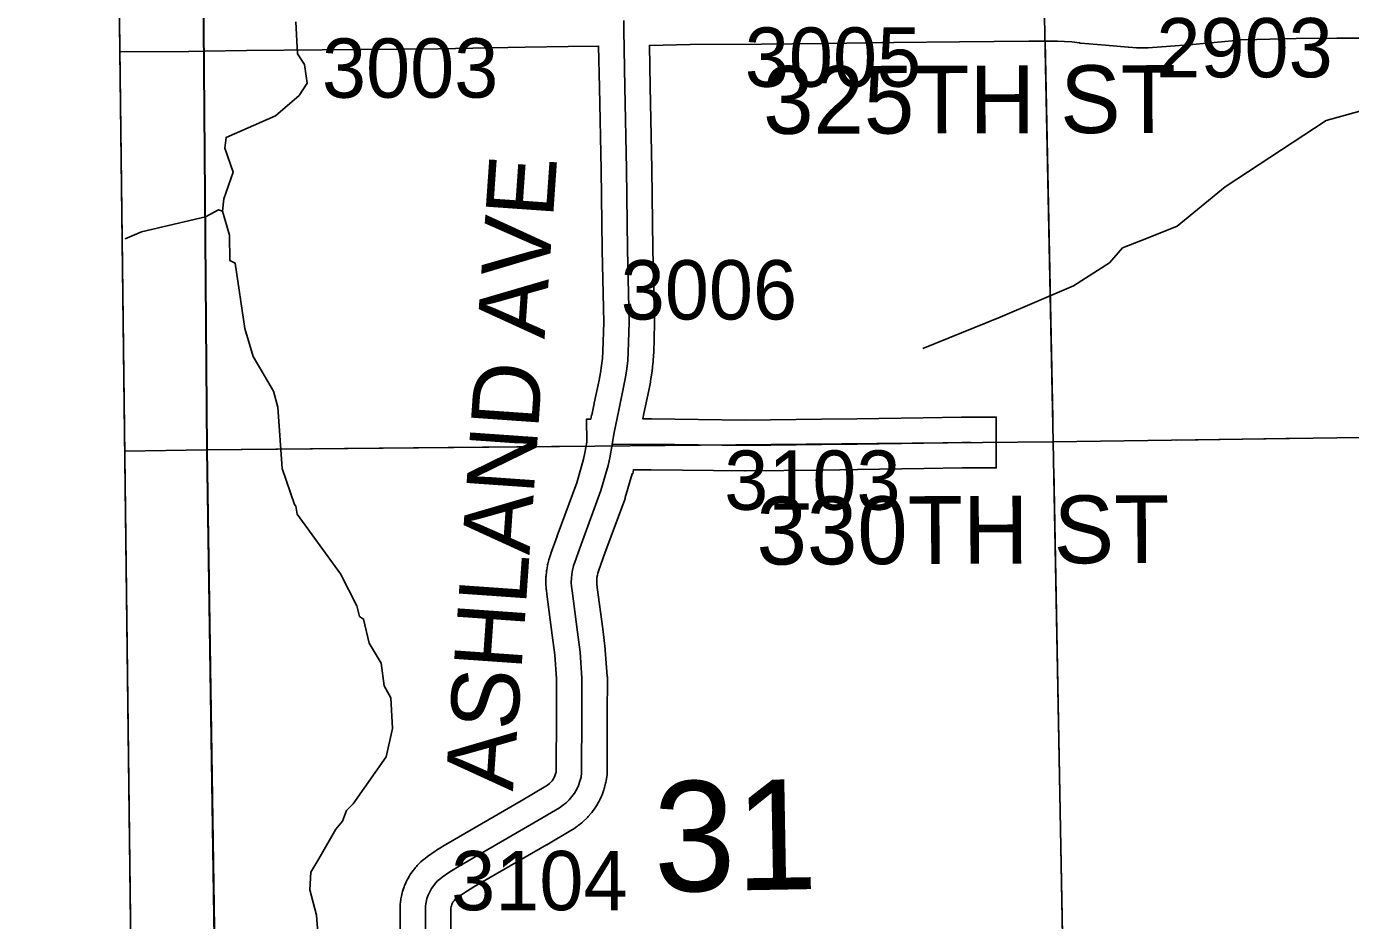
# Model space of a CAD drawing. Extents: x 23.6 to 68.7, y -63 to -29.
# Drawn here: x 32.629 to 34.193, y -57.311 to -56.256 of the extents above; entities that cross this region are included whole.
import ezdxf

# ---------------------------------------------------------------- set-up
doc = ezdxf.new("R2010")
doc.units = 0
for name, color, linetype in [('tdCoClipBndry', 7, 'Continuous'), ('tdCoCoBndry', 7, 'Continuous'), ('tdCoCoBndryPart', 7, 'Continuous'), ('tdCoHydroRiver', 7, 'Continuous'), ('tdCoSecRdNmbr', 7, 'Continuous'), ('tdCoSecRdTxt', 7, 'Continuous'), ('tdCoSecRteBand', 7, 'Continuous'), ('tdCoSecRteCL', 7, 'Continuous'), ('tdCoSectLine', 7, 'Continuous'), ('tdCoSectLinePart', 7, 'Continuous'), ('tdCoSectNmbr', 7, 'Continuous'), ('tdCoSurfGravel', 7, 'Continuous'), ('tdCoTwpBndryShd', 7, 'Continuous')]:
    doc.layers.add(name, color=color, linetype=linetype)

msp = doc.modelspace()

# ---------------------------------------------------------------- linework, layer by layer
at = {"layer": 'tdCoClipBndry'}
msp.add_lwpolyline([(56.8227, -57.553), (51.8233, -57.6334), (46.8056, -57.7041), (45.8081, -57.7131), (44.8328, -57.735), (43.8446, -57.7356), (42.8125, -57.7502), (36.856, -57.8104), (34.8462, -57.8398), (33.8615, -57.8433), (32.8589, -57.8556), (32.833, -57.8525), (32.8013, -57.8383), (32.7717, -57.8067), (32.7614, -57.7827), (32.7577, -57.7569), (32.6839, -51.7283), (32.6474, -49.7276), (32.6233, -45.7459), (32.6113, -44.7492), (32.588, -43.7493), (32.587, -43.0064), (32.5923, -42.7484), (32.5183, -35.7733)], dxfattribs=at)
at = {"layer": 'tdCoCoBndry'}
for p, q in [((32.843, -56.756), (32.8349, -55.7561)), ((32.8349, -55.7561), (32.843, -56.756)), ((32.858, -57.7557), (32.843, -56.756)), ((32.843, -56.756), (32.858, -57.7557))]:
    msp.add_line(p, q, dxfattribs=at)
for points in [[(32.6718, -40.7503), (32.6807, -41.745), (32.6923, -42.7489), (32.6875, -42.9908), (32.687, -43.0063), (32.6879, -43.7492), (32.7112, -44.7475), (32.7232, -45.7449), (32.73, -46.7351), (32.7344, -47.7196), (32.7414, -48.7221), (32.7473, -49.7257), (32.7682, -50.7257), (32.7838, -51.7268), (32.7945, -52.7546), (32.8063, -53.7572), (32.8202, -54.758), (32.8346, -55.7561), (32.8426, -56.756), (32.8576, -57.7557)], [(36.8552, -57.7104), (35.8554, -57.7251), (34.8462, -57.7399), (33.861, -57.7434), (32.858, -57.7557), (32.843, -56.756), (32.8349, -55.7561), (32.8205, -54.758), (32.8066, -53.7572), (32.7948, -52.7546), (32.7842, -51.7268), (32.7685, -50.7257), (32.7477, -49.7257), (32.7417, -48.7221), (32.7347, -47.7196), (32.7303, -46.7351), (32.7236, -45.745), (32.7116, -44.7475), (32.6883, -43.7492), (32.6873, -43.0063), (32.6879, -42.9908), (32.6927, -42.7489), (32.6811, -41.7451), (32.6722, -40.7503)], [(32.6474, -49.7276), (32.6839, -51.7283), (32.7577, -57.7564), (32.858, -57.7557), (32.843, -56.756), (32.8349, -55.7561), (32.8205, -54.758), (32.8066, -53.7572), (32.7948, -52.7546), (32.7842, -51.7268), (32.7685, -50.7257)]]:
    msp.add_lwpolyline(points, dxfattribs=at)
at = {"layer": 'tdCoCoBndryPart'}
msp.add_lwpolyline([(32.8389, -56.2855), (32.8426, -56.756), (32.8572, -57.7255)], dxfattribs=at)
at = {"layer": 'tdCoHydroRiver'}
for points in [[(34.6789, -56.1831), (34.6475, -56.2023), (34.6002, -56.2138), (34.5861, -56.2249), (34.5847, -56.2455), (34.5832, -56.2597), (34.5534, -56.2883), (34.5157, -56.306), (34.3864, -56.3276), (34.3439, -56.339), (34.2224, -56.351), (34.1642, -56.3673), (34.0448, -56.4456), (33.9884, -56.4918), (33.9522, -56.5063), (33.9239, -56.5176), (33.9082, -56.5351), (33.8658, -56.5622), (33.7793, -56.5992), (33.688, -56.6363)], [(32.9477, -56.2508), (32.9496, -56.2886), (32.9576, -56.3012), (32.9609, -56.3233), (32.9516, -56.3375), (32.9234, -56.3615), (32.8652, -56.3872), (32.8637, -56.3998), (32.8734, -56.4282), (32.8626, -56.4598), (32.8611, -56.474)], [(32.8611, -56.474), (32.8564, -56.4725), (32.8408, -56.4808)], [(32.8408, -56.4808), (32.7654, -56.4984), (32.7461, -56.507)], [(32.9737, -57.3256), (32.972, -57.3051), (32.9639, -57.2751), (32.9653, -57.2546), (32.9746, -57.2387), (32.9948, -57.2038), (33.0027, -57.1943), (33.0073, -57.1816), (33.0151, -57.1737), (33.0541, -57.1181), (33.0618, -57.0849), (33.0599, -57.0486), (33.0519, -57.0345), (33.0485, -57.0077), (33.0341, -56.9841), (33.0276, -56.9557), (33.0228, -56.9526), (33.0196, -56.94), (33.0003, -56.9023), (32.9492, -56.8317), (32.9476, -56.8222), (32.946, -56.8206), (32.9314, -56.7781), (32.9261, -56.7056), (32.9212, -56.6867), (32.8972, -56.6458), (32.8875, -56.6127), (32.8758, -56.5355), (32.8695, -56.5324), (32.8693, -56.5024), (32.8611, -56.474)]]:
    msp.add_lwpolyline(points, dxfattribs=at)
at = {"layer": 'tdCoSecRteBand'}
for points in [[(34.2474, -56.2698), (34.177, -56.2698), (34.1286, -56.2705), (34.0823, -56.2715), (34.0623, -56.2721), (34.0535, -56.273), (34.0535, -56.273), (34.0534, -56.273), (34.0021, -56.2779), (34.0018, -56.2779), (34.0015, -56.278), (33.9541, -56.2815), (33.9528, -56.2816), (33.9514, -56.2816), (33.9419, -56.2814), (33.9412, -56.2814), (33.9404, -56.2814), (33.931, -56.2807), (33.9306, -56.2807), (33.9303, -56.2807), (33.9037, -56.2783), (33.8741, -56.2758), (33.8736, -56.2757), (33.873, -56.2756), (33.8639, -56.2745), (33.8554, -56.2738), (33.847, -56.2735), (33.8379, -56.2735), (33.8131, -56.2737), (33.813, -56.2737), (33.813, -56.2737), (33.7312, -56.2743), (33.6536, -56.2751), (33.5704, -56.2763), (33.5703, -56.2763), (33.5702, -56.2763), (33.4976, -56.2769), (33.4976, -56.2769), (33.4976, -56.2769), (33.4132, -56.2775), (33.3652, -56.2786), (33.3652, -56.2786), (33.3651, -56.2786), (33.3661, -56.327), (33.3661, -56.3271), (33.3661, -56.3271), (33.3679, -56.4242), (33.3679, -56.4242), (33.3679, -56.4243), (33.3693, -56.5191), (33.3711, -56.6052), (33.3711, -56.6059), (33.3711, -56.6067), (33.3701, -56.6416), (33.3701, -56.6421), (33.37, -56.6427), (33.3694, -56.6525), (33.3694, -56.6532), (33.3693, -56.6538), (33.3682, -56.6636), (33.3681, -56.6643), (33.368, -56.665), (33.3665, -56.6747), (33.3664, -56.6754), (33.3663, -56.676), (33.3644, -56.6857), (33.3643, -56.6858), (33.3643, -56.686), (33.3586, -56.7131), (33.3573, -56.7195), (33.3671, -56.7194), (33.3673, -56.7194), (33.3675, -56.7194), (33.4783, -56.7208), (33.5684, -56.7198), (33.61, -56.7192), (33.6883, -56.7181), (33.7336, -56.7173), (33.7339, -56.7173), (33.7341, -56.7173), (33.7414, -56.7173), (33.7446, -56.7173), (33.7746, -56.7173), (33.7746, -56.7773), (33.7446, -56.7773), (33.7414, -56.7773), (33.7344, -56.7773), (33.6893, -56.778), (33.6892, -56.778), (33.6892, -56.778), (33.6109, -56.7792), (33.6109, -56.7792), (33.6108, -56.7792), (33.5692, -56.7798), (33.5692, -56.7798), (33.5691, -56.7798), (33.4786, -56.7808), (33.4782, -56.7808), (33.4779, -56.7808), (33.367, -56.7794), (33.3462, -56.7795), (33.3453, -56.7843), (33.3446, -56.7842), (33.3366, -56.8123), (33.3363, -56.8134), (33.3359, -56.8145), (33.3125, -56.878), (33.3053, -56.8981), (33.3042, -56.9014), (33.3036, -56.904), (33.3031, -56.9066), (33.3029, -56.9092), (33.3028, -56.9118), (33.303, -56.9144), (33.3035, -56.9182), (33.3035, -56.9183), (33.3035, -56.9184), (33.3099, -56.9671), (33.3099, -56.9672), (33.3099, -56.9673), (33.3128, -56.9912), (33.3129, -56.9919), (33.313, -56.9925), (33.3153, -57.0229), (33.3154, -57.0242), (33.3154, -57.0254), (33.3152, -57.0678), (33.315, -57.1372), (33.315, -57.1394), (33.3147, -57.1416), (33.3139, -57.1467), (33.3137, -57.1481), (33.3134, -57.1494), (33.3121, -57.1544), (33.3118, -57.1558), (33.3113, -57.1571), (33.3096, -57.1619), (33.3092, -57.1633), (33.3086, -57.1646), (33.3064, -57.1692), (33.3058, -57.1705), (33.3051, -57.1717), (33.3025, -57.1761), (33.3018, -57.1774), (33.301, -57.1785), (33.298, -57.1827), (33.2972, -57.1838), (33.2963, -57.1849), (33.2929, -57.1888), (33.292, -57.1898), (33.291, -57.1908), (33.2873, -57.1943), (33.2862, -57.1953), (33.2851, -57.1962), (33.2811, -57.1993), (33.2803, -57.2), (33.2795, -57.2005), (33.2757, -57.2031), (33.275, -57.2036), (33.2741, -57.2041), (33.244, -57.2221), (33.2438, -57.2222), (33.2436, -57.2223), (33.1578, -57.2718), (33.146, -57.2791), (33.138, -57.2848), (33.1364, -57.286), (33.1358, -57.2864), (33.1353, -57.2869), (33.1344, -57.2881), (33.1331, -57.29), (33.1323, -57.2913), (33.1317, -57.2926), (33.1312, -57.294), (33.1309, -57.2955), (33.1307, -57.2969), (33.1306, -57.2993), (33.1306, -57.3529)], [(33.0706, -57.3531), (33.0706, -57.2987), (33.0706, -57.2981), (33.0706, -57.2975), (33.0708, -57.2931), (33.0708, -57.2916), (33.071, -57.2902), (33.0716, -57.2858), (33.0718, -57.2844), (33.0722, -57.2829), (33.0732, -57.2787), (33.0735, -57.2772), (33.074, -57.2759), (33.0755, -57.2717), (33.0759, -57.2703), (33.0765, -57.269), (33.0784, -57.265), (33.079, -57.2636), (33.0797, -57.2624), (33.0819, -57.2586), (33.0827, -57.2573), (33.0835, -57.2561), (33.0861, -57.2525), (33.0865, -57.252), (33.0868, -57.2516), (33.089, -57.2488), (33.0899, -57.2477), (33.0908, -57.2467), (33.0932, -57.2441), (33.0942, -57.2431), (33.0953, -57.2422), (33.0979, -57.2399), (33.099, -57.239), (33.1001, -57.2381), (33.1029, -57.2361), (33.103, -57.236), (33.1031, -57.236), (33.112, -57.2297), (33.1128, -57.2291), (33.1136, -57.2286), (33.1266, -57.2205), (33.127, -57.2203), (33.1274, -57.22), (33.2135, -57.1704), (33.2426, -57.153), (33.2448, -57.1516), (33.2469, -57.1499), (33.2486, -57.1483), (33.2501, -57.1466), (33.2514, -57.1447), (33.2525, -57.1428), (33.2535, -57.1407), (33.2543, -57.1385), (33.2548, -57.1363), (33.255, -57.1348), (33.2552, -57.0676), (33.2552, -57.0676), (33.2552, -57.0675), (33.2554, -57.0263), (33.2532, -56.9979), (33.2503, -56.9748), (33.2441, -56.9262), (33.2434, -56.9215), (33.2432, -56.9203), (33.2432, -56.9192), (33.2429, -56.9143), (33.2428, -56.9131), (33.2428, -56.912), (33.2429, -56.9071), (33.2429, -56.9059), (33.243, -56.9048), (33.2435, -56.8999), (33.2436, -56.8987), (33.2438, -56.8976), (33.2446, -56.8927), (33.2448, -56.8916), (33.2451, -56.8905), (33.2463, -56.8857), (33.2466, -56.8846), (33.2469, -56.8835), (33.2485, -56.8788), (33.2486, -56.8786), (33.2487, -56.8783), (33.256, -56.8578), (33.256, -56.8576), (33.2561, -56.8574), (33.2792, -56.7948), (33.2871, -56.7669), (33.2888, -56.7596), (33.291, -56.747), (33.2909, -56.7197), (33.2958, -56.7197), (33.2966, -56.7148), (33.297, -56.7149), (33.2998, -56.7011), (33.2998, -56.701), (33.2999, -56.7009), (33.3056, -56.6738), (33.3073, -56.6649), (33.3086, -56.6565), (33.3096, -56.648), (33.3101, -56.6394), (33.3111, -56.6057), (33.3093, -56.5202), (33.3093, -56.5201), (33.3093, -56.52), (33.3079, -56.4252), (33.3061, -56.3282), (33.3051, -56.2794), (33.2693, -56.2798), (33.2183, -56.2806), (33.1157, -56.2824), (33.1156, -56.2824), (33.1155, -56.2824), (32.9788, -56.2838), (32.9788, -56.2838), (32.9787, -56.2838), (32.8891, -56.2846), (32.8394, -56.2854), (32.839, -56.2854), (32.8213, -56.2858), (32.821, -56.2858), (32.8208, -56.2858), (32.7406, -56.2861), (32.7397, -56.2861)]]:
    msp.add_lwpolyline(points, dxfattribs=at)
at = {"layer": 'tdCoSecRteCL'}
for points in [[(33.321, -56.7496), (33.3231, -56.7374), (33.3292, -56.707), (33.335, -56.6798), (33.3369, -56.6701), (33.3384, -56.6604), (33.3395, -56.6506), (33.3401, -56.6407), (33.3411, -56.6058), (33.3393, -56.5196), (33.3379, -56.4247), (33.3361, -56.3277), (33.3348, -56.2604), (33.3348, -56.2491)], [(33.1006, -57.3531), (33.1006, -57.2987), (33.1008, -57.2943), (33.1014, -57.2899), (33.1024, -57.2856), (33.1038, -57.2815), (33.1056, -57.2775), (33.1079, -57.2737), (33.1104, -57.2701), (33.1126, -57.2673), (33.115, -57.2648), (33.1177, -57.2625), (33.1205, -57.2604), (33.1294, -57.2541), (33.1424, -57.246), (33.2286, -57.1963), (33.2588, -57.1783), (33.2625, -57.1758), (33.2666, -57.1726), (33.2703, -57.1691), (33.2736, -57.1652), (33.2766, -57.161), (33.2792, -57.1566), (33.2813, -57.152), (33.283, -57.1471), (33.2843, -57.1422), (33.285, -57.1371), (33.2852, -57.0677), (33.2854, -57.0253), (33.2831, -56.9949), (33.2801, -56.971), (33.2738, -56.9223), (33.2731, -56.9174), (33.2728, -56.9125), (33.2729, -56.9075), (33.2734, -56.9026), (33.2742, -56.8978), (33.2754, -56.893), (33.277, -56.8883), (33.2843, -56.8678), (33.3077, -56.8041), (33.3162, -56.7743), (33.3182, -56.7654), (33.321, -56.7496)], [(33.321, -56.7496), (33.3672, -56.7494), (33.4782, -56.7508), (33.5688, -56.7498), (33.6104, -56.7492), (33.6887, -56.7481), (33.7341, -56.7473), (33.7414, -56.7473), (33.7446, -56.7473)]]:
    msp.add_lwpolyline(points, dxfattribs=at)
at = {"layer": 'tdCoSectLine'}
for points in [[(33.8215, -55.7441), (33.8419, -56.7464)], [(32.8346, -55.7561), (32.8426, -56.756)], [(33.8419, -56.7464), (34.8473, -56.7322)], [(32.8426, -56.756), (33.8419, -56.7464)], [(33.8419, -56.7464), (33.8607, -57.7434)], [(32.7454, -56.7573), (32.8426, -56.756)], [(32.8426, -56.756), (32.8576, -57.7557)]]:
    msp.add_lwpolyline(points, dxfattribs=at)
at = {"layer": 'tdCoSectLinePart'}
for points in [[(32.8389, -56.2855), (32.8426, -56.756)], [(33.8323, -56.2736), (33.8414, -56.7187)], [(32.8426, -56.756), (33.2898, -56.7517)], [(33.9872, -56.7443), (34.1427, -56.7421)], [(32.7454, -56.7573), (32.8426, -56.756)], [(32.8426, -56.756), (32.8572, -57.7255)], [(33.8425, -56.7786), (33.8601, -57.7134)]]:
    msp.add_lwpolyline(points, dxfattribs=at)
at = {"layer": 'tdCoSurfGravel'}
for points in [[(33.1006, -57.3531), (33.1006, -57.2987), (33.1008, -57.2943), (33.1014, -57.2899), (33.1024, -57.2856), (33.1038, -57.2815), (33.1056, -57.2775), (33.1079, -57.2737), (33.1104, -57.2701), (33.1126, -57.2673), (33.115, -57.2648), (33.1177, -57.2625), (33.1205, -57.2604), (33.1294, -57.2541), (33.1424, -57.246), (33.2286, -57.1963), (33.2588, -57.1783), (33.2625, -57.1758), (33.2666, -57.1726), (33.2703, -57.1691), (33.2736, -57.1652), (33.2766, -57.161), (33.2792, -57.1566), (33.2813, -57.152), (33.283, -57.1471), (33.2843, -57.1422), (33.285, -57.1371), (33.2852, -57.0677), (33.2854, -57.0253), (33.2831, -56.9949), (33.2801, -56.971), (33.2738, -56.9223), (33.2731, -56.9174), (33.2728, -56.9125), (33.2729, -56.9075), (33.2734, -56.9026), (33.2742, -56.8978), (33.2754, -56.893), (33.277, -56.8883), (33.2843, -56.8678), (33.3077, -56.8041), (33.3162, -56.7743), (33.3182, -56.7654), (33.321, -56.7496), (33.3231, -56.7374), (33.3292, -56.707), (33.335, -56.6798), (33.3369, -56.6701), (33.3384, -56.6604), (33.3395, -56.6506), (33.3401, -56.6407), (33.3411, -56.6058), (33.3393, -56.5196), (33.3379, -56.4247), (33.3361, -56.3277), (33.3348, -56.2604), (33.3348, -56.2491)], [(33.321, -56.7496), (33.3672, -56.7494), (33.4782, -56.7508), (33.5688, -56.7498), (33.6104, -56.7492), (33.6887, -56.7481), (33.7341, -56.7473), (33.7414, -56.7473), (33.7446, -56.7473)]]:
    msp.add_lwpolyline(points, dxfattribs=at)
at = {"layer": 'tdCoTwpBndryShd'}
msp.add_lwpolyline([(32.8576, -57.7557), (32.8426, -56.756), (32.8346, -55.7561), (32.8202, -54.758), (32.8063, -53.7572), (32.7945, -52.7546), (32.7838, -51.7268), (32.7682, -50.7257), (32.7473, -49.7257), (32.7414, -48.7221), (32.7344, -47.7196), (32.73, -46.7351), (32.7232, -45.7449), (32.7112, -44.7475), (32.6879, -43.7492), (32.687, -43.0063), (32.6875, -42.9908), (32.6923, -42.7489), (32.6807, -41.745), (32.6718, -40.7503)], dxfattribs=at)

# ---------------------------------------------------------------- texts
at = {"layer": 'tdCoSecRdNmbr'}
for s, rotation, p in [('2903', 0.0268, (33.9637, -56.3163)), ('3003', 0.0261, (32.9784, -56.3403)), ('3005', 0.0264, (33.4777, -56.3274)), ('3006', 0.0263, (33.3312, -56.6021)), ('3103', 0.0264, (33.4534, -56.8267)), ('3104', 0.0262, (33.131, -57.2994))]:
    msp.add_text(s, height=0.07, rotation=rotation, dxfattribs=at).set_placement(p)
at = {"layer": 'tdCoSecRdTxt'}
for s, rotation, p in [('325TH ST', 0.1439, (33.4994, -56.383)), ('ASHLAND AVE', 86, (33.2039, -57.1593)), ('330TH ST', 0.2329, (33.4917, -56.8914))]:
    msp.add_text(s, height=0.08, rotation=rotation, dxfattribs=at).set_placement(p)
at = {"layer": 'tdCoSectNmbr'}
msp.add_text('31', height=0.13, rotation=1.0263, dxfattribs=at).set_placement((33.3709, -57.2777))

doc.saveas('drawing.dxf')
